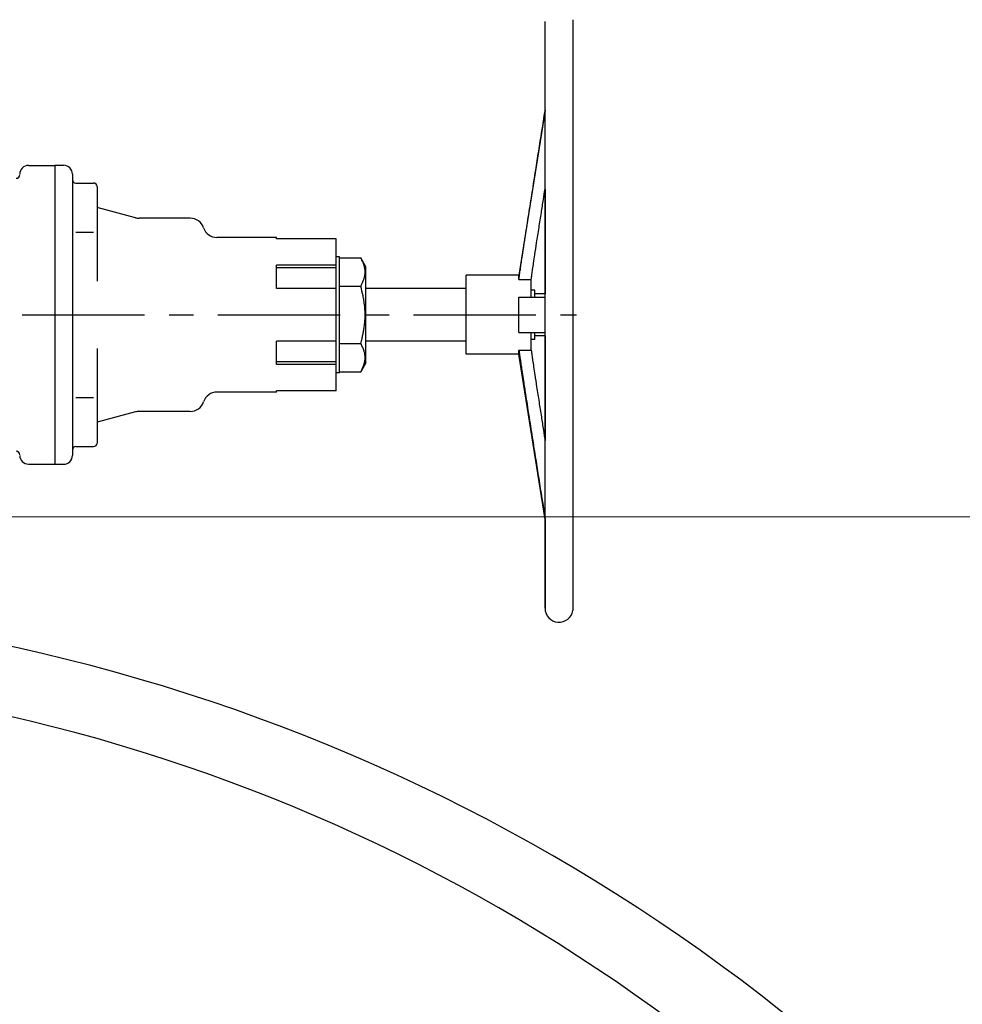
# Model space of a CAD drawing. Header units: millimetres. Extents: x 196 to 2027204, y -221452 to 153872.
# Tile 366 of 381: x 1225971 to 1226215, y -197659 to -197403. Entities that reach past the tile are written whole.
import ezdxf

# ---------------------------------------------------------------- set-up
doc = ezdxf.new("R2010")
doc.units = ezdxf.units.MM
doc.linetypes.add('CENTER', pattern=[50.8, 31.75, -6.35, 6.35, -6.35])
doc.layers.get('Defpoints').update_dxf_attribs({"lineweight": 18})
for name, color, linetype, lineweight in [('00_Основной', 163, 'Continuous', 40), ('ТМ-размеры', 25, 'Continuous', 20), ('中心线', 1, 'CENTER', 25)]:
    doc.layers.add(name, color=color, linetype=linetype, lineweight=lineweight)
doc.styles.add('SFINKS', font='SFINKS.shx', dxfattribs={"width": 0.7, "oblique": 15})
doc.dimstyles.new('кира-50', dxfattribs={"dimtxt": 150, "dimasz": 40, "dimexe": 15, "dimexo": 0, "dimgap": 20, "dimtad": 1, "dimdec": 0, "dimrnd": 5, "dimdsep": 46, "dimtxsty": 'SFINKS', "dimblk1": 'OBLIQUE', "dimblk2": 'OBLIQUE', "dimsah": 1, "dimcen": 2.5, "dimclrd": 252, "dimclre": 252, "dimclrt": 252, "dimadec": 0, "dimazin": 0, "dimtfac": 1, "dimtdec": 0, "dimtofl": 0, "dimtmove": 0, "dimatfit": 3, "dimldrblk": 'OBLIQUE', "dimfxl": 15, "dimtfill": 1, "dimtolj": 1, "dimtzin": 0, "dimlwd": 20, "dimlwe": 20, "dimarcsym": 0})

# ---------------------------------------------------------------- blocks, each defined once
blk = doc.blocks.new('_Oblique')
at = {"color": 0, "linetype": 'ByBlock', "lineweight": -2}
blk.add_line((-0.5, -0.5), (0.5, 0.5), dxfattribs=at)
blk = doc.blocks.new('*D89')
at = {"layer": 'Defpoints', "color": 0, "linetype": 'ByBlock', "lineweight": 50, "transparency": 16777216}
for p in [(1225926.02, -197532.31), (1226280.65, -198620.35), (1226485.23, -198620.35)]:
    blk.add_point(p, dxfattribs=at)
at = {"layer": 'ТМ-размеры', "color": 252, "linetype": 'ByBlock', "lineweight": 20, "transparency": 16777216}
for p, q in [((1225926.02, -197532.31), (1226500.23, -197532.31)), ((1226485.23, -197532.31), (1226485.23, -198620.35)), ((1226280.65, -198620.35), (1226500.23, -198620.35))]:
    blk.add_line(p, q, dxfattribs=at)
at = {"layer": 'ТМ-размеры', "color": 252, "linetype": 'ByBlock', "lineweight": 20, "transparency": 16777216, "xscale": 40, "yscale": 40, "zscale": 40}
for p, rotation in [((1226485.23, -197532.31), 90), ((1226485.23, -198620.35), 270)]:
    blk.add_blockref('_Oblique', p, dxfattribs=dict(at, rotation=rotation))
at = {"layer": 'ТМ-размеры', "color": 252, "linetype": 'ByBlock', "transparency": 16777216, "insert": (1226390.23, -198076.33), "char_height": 150, "attachment_point": 5, "rotation": 90, "style": 'SFINKS', "bg_fill": 3, "box_fill_scale": 1.1, "bg_fill_color": 256, "bg_fill_true_color": 13158600, "bg_fill_transparency": 0}
blk.add_mtext('\\A1;1090', dxfattribs=at)

msp = doc.modelspace()

# ---------------------------------------------------------------- linework, layer by layer
at = {"layer": '00_Основной', "lineweight": 30, "ltscale": 10}
for p, q in [((1226107.16, -197556.04), (1226107.16, -197403.61)), ((1226114.42, -197556.49), (1226114.42, -197403.16)), ((1226107.16, -197426.66), (1226100.36, -197469.56)), ((1225979.88, -197440.99), (1225979.88, -197449.22)), ((1225979.88, -197440.99), (1225982.16, -197440.99)), ((1225973.03, -197441.03), (1225979.88, -197441.03)), ((1225984.44, -197443.27), (1225984.44, -197449.22)), ((1225985.35, -197445.6), (1225989.92, -197445.6)), ((1225990.83, -197446.51), (1225990.83, -197457.57)), ((1226107.16, -197447.15), (1226107.16, -197474.35)), ((1225979.88, -197449.22), (1225979.88, -197510.43)), ((1225984.44, -197449.22), (1225984.44, -197510.43)), ((1226000.79, -197454.6), (1225990.83, -197451.93)), ((1226015.02, -197454.72), (1226001.74, -197454.72)), ((1225985.35, -197458.37), (1225989.92, -197458.37)), ((1225990.83, -197457.57), (1225990.83, -197471.1)), ((1226037.43, -197459.74), (1226021.96, -197459.74)), ((1226037.43, -197460.05), (1226037.43, -197459.74)), ((1226052.9, -197460.05), (1226037.43, -197460.05)), ((1226052.9, -197466.91), (1226052.9, -197460.05)), ((1226053.81, -197464.76), (1226052.9, -197464.76)), ((1226053.81, -197494.89), (1226053.81, -197464.76)), ((1226053.81, -197464.99), (1226059.29, -197464.99)), ((1226060.66, -197467.36), (1226059.29, -197464.99)), ((1226037.43, -197472.97), (1226037.43, -197466.91)), ((1226052.9, -197466.91), (1226037.43, -197466.91)), ((1226052.9, -197467.6), (1226037.43, -197467.6)), ((1226052.9, -197467.6), (1226052.9, -197466.91)), ((1226052.9, -197472.97), (1226052.9, -197467.6)), ((1226060.66, -197492.29), (1226060.66, -197467.36)), ((1226100.36, -197469.56), (1226086.67, -197469.56)), ((1226086.67, -197490.09), (1226086.67, -197469.56)), ((1226100.36, -197470.63), (1226100.36, -197469.56)), ((1226100.36, -197470.63), (1226103.56, -197470.63)), ((1226103.56, -197475.26), (1226103.56, -197470.63)), ((1226052.9, -197472.97), (1226037.43, -197472.97)), ((1226052.9, -197486.68), (1226052.9, -197472.97)), ((1226053.81, -197472.41), (1226059.29, -197472.41)), ((1226086.67, -197472.98), (1226060.66, -197472.98)), ((1226104.47, -197473.44), (1226103.56, -197473.44)), ((1226104.47, -197475.26), (1226104.47, -197473.44)), ((1226100.36, -197484.39), (1226100.36, -197475.26)), ((1226100.36, -197475.26), (1226107.16, -197475.26)), ((1226107.16, -197474.35), (1226104.47, -197474.35)), ((1226100.36, -197484.39), (1226107.16, -197484.39)), ((1226103.56, -197489.02), (1226103.56, -197484.39)), ((1226104.47, -197486.21), (1226104.47, -197484.39)), ((1226037.43, -197492.74), (1226037.43, -197486.68)), ((1226052.9, -197486.68), (1226037.43, -197486.68)), ((1226052.9, -197492.05), (1226052.9, -197486.68)), ((1226086.67, -197486.67), (1226060.66, -197486.67)), ((1226104.47, -197486.21), (1226103.56, -197486.21)), ((1226107.16, -197485.3), (1226104.47, -197485.3)), ((1226107.16, -197485.3), (1226107.16, -197512.5)), ((1225990.83, -197488.55), (1225990.83, -197502.07)), ((1226053.81, -197487.24), (1226059.29, -197487.24)), ((1226100.36, -197490.09), (1226100.36, -197489.02)), ((1226100.36, -197489.02), (1226103.56, -197489.02)), ((1226052.9, -197492.05), (1226037.43, -197492.05)), ((1226052.9, -197492.74), (1226052.9, -197492.05)), ((1226100.36, -197490.09), (1226086.67, -197490.09)), ((1226107.16, -197532.99), (1226100.36, -197490.09)), ((1226052.9, -197492.74), (1226037.43, -197492.74)), ((1226052.9, -197499.6), (1226052.9, -197492.74)), ((1226053.81, -197494.66), (1226059.29, -197494.66)), ((1226060.66, -197492.29), (1226059.29, -197494.66)), ((1226053.81, -197494.89), (1226052.9, -197494.89)), ((1226037.43, -197499.91), (1226037.43, -197499.6)), ((1226052.9, -197499.6), (1226037.43, -197499.6)), ((1225985.35, -197501.28), (1225989.92, -197501.28)), ((1225990.83, -197502.07), (1225990.83, -197513.14)), ((1226037.43, -197499.91), (1226021.96, -197499.91)), ((1226015.02, -197504.93), (1226001.74, -197504.93)), ((1226000.79, -197505.05), (1225990.83, -197507.72)), ((1225979.88, -197510.43), (1225979.88, -197518.66)), ((1225984.44, -197510.43), (1225984.44, -197516.37)), ((1225985.35, -197514.05), (1225989.92, -197514.05)), ((1225973.03, -197518.62), (1225979.88, -197518.62)), ((1225979.88, -197518.66), (1225982.16, -197518.66)), ((1226107.16, -197532.99), (1226107.16, -197556.04))]:
    msp.add_line(p, q, dxfattribs=at)
for centre, radius, start, end in [((1225982.16, -197443.27), 2.28, 0, 90), ((1225969.84, -197443.45), 0.913, 270, 0), ((1225973.03, -197443.31), 2.28, 90, 180), ((1225985.35, -197444.68), 0.913, 180, 270), ((1225989.92, -197446.51), 0.913, 0, 90), ((1225989.92, -197446.51), 0.913, 0, 90), ((1226001.74, -197451.07), 3.65, 255, 270), ((1226015.02, -197458.37), 3.65, 18.21, 90), ((1226021.96, -197456.09), 3.65, 198.21, 270), ((1226021.96, -197503.56), 3.65, 90, 161.79), ((1226001.74, -197508.58), 3.65, 90, 105), ((1226015.02, -197501.27), 3.65, 270, 341.79), ((1225985.35, -197514.97), 0.913, 90, 180), ((1225989.92, -197513.14), 0.913, 270, 0), ((1225989.92, -197513.14), 0.913, 270, 0), ((1225969.84, -197516.2), 0.913, 0, 90), ((1225973.03, -197516.34), 2.28, 180, 270), ((1225982.16, -197516.37), 2.28, 270, 0), ((1225865.78, -198041.19), 486.16, 40.6524, 139.3476), ((1226110.81, -197556.04), 3.65, 180, 350.5651), ((1226113.51, -197556.49), 0.913, 350.5651, 0), ((1225865.73, -198032.45), 459.86, 42.0455, 137.9545)]:
    msp.add_arc(centre, radius, start, end, dxfattribs=at)
for points, knots in [([(1226100.36, -197470.63), (1226100.42, -197470.2), (1226100.55, -197469.33), (1226100.75, -197467.97), (1226100.97, -197466.49), (1226101.24, -197464.69), (1226101.61, -197462.24), (1226102.18, -197458.53), (1226102.94, -197453.66), (1226103.83, -197448), (1226104.69, -197442.52), (1226105.8, -197435.49), (1226106.61, -197430.36), (1226107.16, -197426.86)], [0, 0, 0, 0, 0.406616, 0.833052, 1.304437, 1.826078, 2.562817, 3.64906, 5.382144, 7.244225, 9.075726, 10.640656, 14, 14, 14, 14]), ([(1226103.56, -197470.63), (1226103.62, -197470.2), (1226103.74, -197469.33), (1226103.95, -197467.91), (1226104.21, -197466.2), (1226104.55, -197463.9), (1226105.02, -197460.84), (1226105.59, -197457.2), (1226106.17, -197453.45), (1226106.69, -197450.1), (1226107.02, -197448.06), (1226107.16, -197447.15)], [0, 0, 0, 0, 0.649939, 1.33156, 2.174954, 3.278532, 4.849521, 6.866648, 8.860433, 10.607832, 12, 12, 12, 12]), ([(1226059.29, -197472.41), (1226059.43, -197472.16), (1226059.63, -197471.78), (1226059.88, -197471.24), (1226060.03, -197470.87), (1226060.14, -197470.52), (1226060.23, -197470.25), (1226060.29, -197469.99), (1226060.34, -197469.74), (1226060.38, -197469.51), (1226060.41, -197469.28), (1226060.43, -197469.05), (1226060.44, -197468.82), (1226060.44, -197468.6), (1226060.43, -197468.39), (1226060.41, -197468.18), (1226060.38, -197467.91), (1226060.33, -197467.58), (1226060.24, -197467.19), (1226060.1, -197466.74), (1226059.83, -197466), (1226059.53, -197465.4), (1226059.29, -197464.99)], [0, 0, 0, 0, 2.414736, 3.542366, 5.077838, 5.894643, 6.741522, 7.618434, 8.316169, 9.023967, 9.73757, 10.447059, 11.136159, 11.808858, 12.453341, 13.084221, 13.700023, 14.926169, 16.137083, 17.329302, 19.075399, 23, 23, 23, 23]), ([(1226059.29, -197487.24), (1226059.41, -197486.82), (1226059.61, -197486.07), (1226059.86, -197484.99), (1226060.03, -197484.16), (1226060.14, -197483.47), (1226060.23, -197482.92), (1226060.29, -197482.4), (1226060.34, -197481.9), (1226060.38, -197481.44), (1226060.41, -197480.98), (1226060.43, -197480.52), (1226060.44, -197480.07), (1226060.44, -197479.63), (1226060.43, -197479.2), (1226060.41, -197478.79), (1226060.38, -197478.25), (1226060.33, -197477.59), (1226060.24, -197476.8), (1226060.1, -197475.91), (1226059.83, -197474.43), (1226059.53, -197473.23), (1226059.29, -197472.41)], [0, 0, 0, 0, 2.019512, 3.542366, 5.077838, 5.894643, 6.741522, 7.618434, 8.316169, 9.023967, 9.73757, 10.447059, 11.136159, 11.808858, 12.453341, 13.084221, 13.700023, 14.926169, 16.137083, 17.329302, 19.075399, 23, 23, 23, 23]), ([(1226059.29, -197494.66), (1226059.43, -197494.4), (1226059.63, -197494.03), (1226059.88, -197493.49), (1226060.03, -197493.12), (1226060.14, -197492.77), (1226060.23, -197492.5), (1226060.29, -197492.24), (1226060.34, -197491.99), (1226060.38, -197491.76), (1226060.41, -197491.53), (1226060.43, -197491.3), (1226060.44, -197491.07), (1226060.44, -197490.85), (1226060.43, -197490.64), (1226060.41, -197490.43), (1226060.38, -197490.16), (1226060.33, -197489.83), (1226060.24, -197489.44), (1226060.1, -197488.99), (1226059.83, -197488.25), (1226059.53, -197487.65), (1226059.29, -197487.24)], [0, 0, 0, 0, 2.414736, 3.542366, 5.077838, 5.894643, 6.741522, 7.618434, 8.316169, 9.023967, 9.73757, 10.447059, 11.136159, 11.808858, 12.453341, 13.084221, 13.700023, 14.926169, 16.137083, 17.329302, 19.075399, 23, 23, 23, 23]), ([(1226100.36, -197489.02), (1226100.42, -197489.45), (1226100.55, -197490.32), (1226100.75, -197491.68), (1226100.97, -197493.16), (1226101.24, -197494.96), (1226101.61, -197497.41), (1226102.18, -197501.11), (1226102.94, -197505.99), (1226103.83, -197511.65), (1226104.69, -197517.13), (1226105.8, -197524.16), (1226106.61, -197529.29), (1226107.16, -197532.79)], [0, 0, 0, 0, 0.406616, 0.833052, 1.304437, 1.826078, 2.562817, 3.64906, 5.382144, 7.244225, 9.075726, 10.640656, 14, 14, 14, 14]), ([(1226103.56, -197489.02), (1226103.62, -197489.45), (1226103.74, -197490.32), (1226103.95, -197491.74), (1226104.21, -197493.45), (1226104.55, -197495.75), (1226105.02, -197498.81), (1226105.59, -197502.45), (1226106.17, -197506.2), (1226106.69, -197509.55), (1226107.02, -197511.59), (1226107.16, -197512.5)], [0, 0, 0, 0, 0.649939, 1.33156, 2.174954, 3.278532, 4.849521, 6.866648, 8.860433, 10.607832, 12, 12, 12, 12])]:
    msp.add_open_spline(points, degree=3, knots=knots, dxfattribs=at)
at = {"layer": '中心线', "color": 252}
msp.add_line((1225920.63, -197479.82), (1226115.34, -197479.82), dxfattribs=at)

# ---------------------------------------------------------------- next in the draw order: dimensions: what is measured, and where the dimension line sits
at = {"layer": 'ТМ-размеры', "color": 3, "linetype": 'ByBlock'}
dim = msp.add_linear_dim(base=(1226485.23, -198620.35), p1=(1225926.02, -197532.31), p2=(1226280.65, -198620.35), angle=90, dimstyle='кира-50', dxfattribs=at)
dim.commit()
dim.dimension.update_dxf_attribs({"geometry": '*D89', "text_midpoint": (1226390.23, -198076.33)})

doc.saveas('drawing.dxf')
